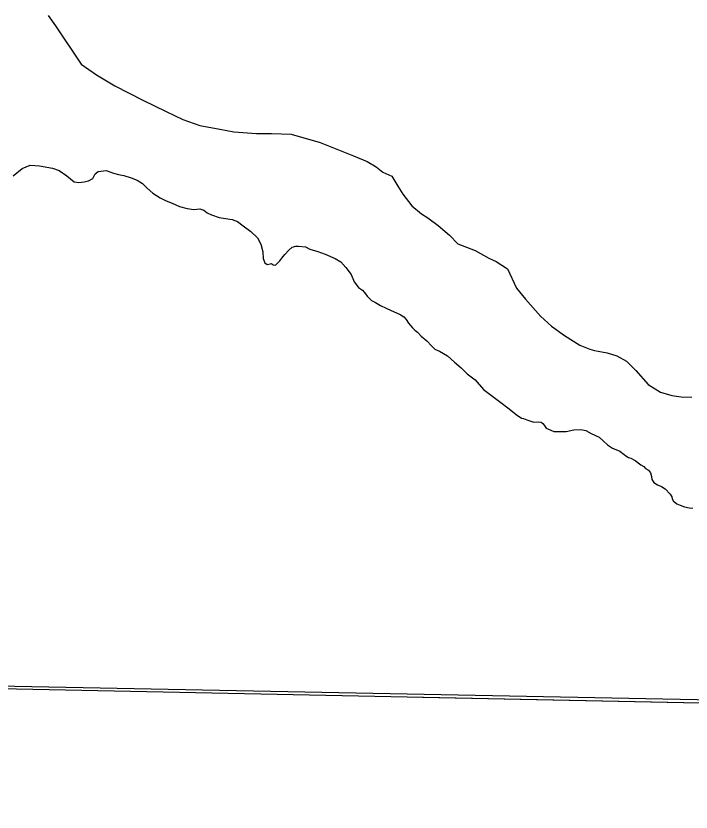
# Model space of a CAD drawing. Extents: x -939622 to -934245, y 1383184 to 1385301.
# Drawn here: x -935505.71 to -935501.2, y 1384262.6 to 1384267.91 of the extents above; entities that cross this region are included whole.
import ezdxf

# ---------------------------------------------------------------- set-up
doc = ezdxf.new("R2010")
doc.units = 0
for name, color, linetype in [('2', 7, 'Continuous'), ('9', 7, 'Continuous'), ('Level 2', 7, 'Continuous')]:
    doc.layers.add(name, color=color, linetype=linetype)

msp = doc.modelspace()

# ---------------------------------------------------------------- linework, layer by layer
at = {"layer": '2'}
for points in [[(-935505.7266, 1384266.8378), (-935505.6661, 1384266.8879), (-935505.6118, 1384266.9109), (-935505.5492, 1384266.9046), (-935505.4636, 1384266.89), (-935505.4198, 1384266.8733), (-935505.3676, 1384266.8378), (-935505.3182, 1384266.7982), (-935505.2869, 1384266.794), (-935505.2514, 1384266.7982), (-935505.2243, 1384266.8044), (-935505.195, 1384266.8211), (-935505.1783, 1384266.8525), (-935505.1585, 1384266.8677), (-935505.1053, 1384266.8733), (-935505.0573, 1384266.8566), (-935505.0239, 1384266.8483), (-935504.9884, 1384266.842), (-935504.9383, 1384266.8253), (-935504.8987, 1384266.8107), (-935504.8632, 1384266.7877), (-935504.8319, 1384266.7564), (-935504.7944, 1384266.723), (-935504.7443, 1384266.6917), (-935504.7046, 1384266.6729), (-935504.665, 1384266.6562), (-935504.6149, 1384266.6353), (-935504.5648, 1384266.6207), (-935504.521, 1384266.6145), (-935504.4803, 1384266.6192), (-935504.4531, 1384266.6109), (-935504.4323, 1384266.5921), (-935504.4031, 1384266.5796), (-935504.3509, 1384266.5608), (-935504.3091, 1384266.5545), (-935504.2653, 1384266.5483), (-935504.2298, 1384266.5336), (-935504.1902, 1384266.5044), (-935504.1401, 1384266.4668), (-935504.0963, 1384266.4251), (-935504.0733, 1384266.3833), (-935504.0608, 1384266.3311), (-935504.0587, 1384266.2873), (-935504.0462, 1384266.2581), (-935504.0316, 1384266.2476), (-935504.0191, 1384266.2497), (-935504.0024, 1384266.2539), (-935503.9899, 1384266.2456), (-935503.9752, 1384266.2435), (-935503.946, 1384266.2727), (-935503.9335, 1384266.2894), (-935503.9126, 1384266.3144), (-935503.8855, 1384266.3437), (-935503.8646, 1384266.3625), (-935503.8396, 1384266.3708), (-935503.8208, 1384266.3708), (-935503.7749, 1384266.3645), (-935503.7457, 1384266.3499), (-935503.6935, 1384266.3332)], [(-935505.7266, 1384266.8378), (-935505.6661, 1384266.8879), (-935505.6118, 1384266.9109), (-935505.5492, 1384266.9046), (-935505.4636, 1384266.89), (-935505.4198, 1384266.8733), (-935505.3676, 1384266.8378), (-935505.3182, 1384266.7982), (-935505.2869, 1384266.794), (-935505.2514, 1384266.7982), (-935505.2243, 1384266.8044), (-935505.195, 1384266.8211), (-935505.1783, 1384266.8525), (-935505.1585, 1384266.8677), (-935505.1053, 1384266.8733), (-935505.0573, 1384266.8566), (-935505.0239, 1384266.8483), (-935504.9884, 1384266.842), (-935504.9383, 1384266.8253), (-935504.8987, 1384266.8107), (-935504.8632, 1384266.7877), (-935504.8319, 1384266.7564), (-935504.7944, 1384266.723), (-935504.7443, 1384266.6917), (-935504.7046, 1384266.6729), (-935504.665, 1384266.6562), (-935504.6149, 1384266.6353), (-935504.5648, 1384266.6207), (-935504.521, 1384266.6145), (-935504.4803, 1384266.6192), (-935504.4531, 1384266.6109), (-935504.4323, 1384266.5921), (-935504.4031, 1384266.5796), (-935504.3509, 1384266.5608), (-935504.3091, 1384266.5545), (-935504.2653, 1384266.5483), (-935504.2298, 1384266.5336), (-935504.1902, 1384266.5044), (-935504.1401, 1384266.4668), (-935504.0963, 1384266.4251), (-935504.0733, 1384266.3833), (-935504.0608, 1384266.3311), (-935504.0587, 1384266.2873), (-935504.0462, 1384266.2581), (-935504.0316, 1384266.2476), (-935504.0191, 1384266.2497), (-935504.0024, 1384266.2539), (-935503.9899, 1384266.2456), (-935503.9752, 1384266.2435), (-935503.946, 1384266.2727), (-935503.9335, 1384266.2894), (-935503.9126, 1384266.3144), (-935503.8855, 1384266.3437), (-935503.8646, 1384266.3625), (-935503.8396, 1384266.3708), (-935503.8208, 1384266.3708), (-935503.7749, 1384266.3645), (-935503.7457, 1384266.3499), (-935503.6935, 1384266.3332)], [(-935503.6935, 1384266.3332), (-935503.6443, 1384266.317), (-935503.5775, 1384266.2878), (-935503.5399, 1384266.2648), (-935503.5055, 1384266.2273), (-935503.471, 1384266.1813), (-935503.4502, 1384266.1323), (-935503.422, 1384266.0947), (-935503.3938, 1384266.0759), (-935503.375, 1384266.0519), (-935503.3646, 1384266.0363), (-935503.3344, 1384266.0081), (-935503.3072, 1384265.9935), (-935503.2749, 1384265.9747), (-935503.2373, 1384265.9559), (-935503.2029, 1384265.9413), (-935503.1684, 1384265.9256), (-935503.1444, 1384265.9131), (-935503.1194, 1384265.8985), (-935503.1037, 1384265.8807), (-935503.0871, 1384265.8567), (-935503.062, 1384265.8254), (-935503.0453, 1384265.8087), (-935503.0286, 1384265.7962), (-935503.0036, 1384265.7701), (-935502.9666, 1384265.7383), (-935502.9322, 1384265.7039), (-935502.9124, 1384265.683), (-935502.8821, 1384265.6695), (-935502.8268, 1384265.6381), (-935502.7799, 1384265.5953), (-935502.736, 1384265.5578), (-935502.6953, 1384265.5181), (-935502.6432, 1384265.4774), (-935502.5868, 1384265.4137), (-935502.4814, 1384265.3334), (-935502.4157, 1384265.2843), (-935502.3698, 1384265.2478), (-935502.3343, 1384265.2227), (-935502.3197, 1384265.2196), (-935502.2978, 1384265.2123), (-935502.2525, 1384265.1961), (-935502.2233, 1384265.1982), (-935502.2034, 1384265.1951), (-935502.1909, 1384265.1877), (-935502.1815, 1384265.1752), (-935502.169, 1384265.1564), (-935502.1377, 1384265.1429), (-935502.1189, 1384265.1345), (-935502.0814, 1384265.1335), (-935502.0365, 1384265.1345), (-935501.9843, 1384265.1439), (-935501.9374, 1384265.147), (-935501.904, 1384265.1408), (-935501.8685, 1384265.1199), (-935501.8163, 1384265.0959), (-935501.7892, 1384265.0708), (-935501.76, 1384265.0458), (-935501.7266, 1384265.0218), (-935501.6786, 1384265.0019), (-935501.6494, 1384264.98), (-935501.6379, 1384264.9706), (-935501.6191, 1384264.9602), (-935501.6035, 1384264.9571), (-935501.5763, 1384264.9404), (-935501.5367, 1384264.9122), (-935501.5179, 1384264.8997), (-935501.5064, 1384264.8861), (-935501.4856, 1384264.8756), (-935501.473, 1384264.8579), (-935501.4668, 1384264.8339), (-935501.4647, 1384264.813), (-935501.4501, 1384264.7942), (-935501.4271, 1384264.7775), (-935501.3989, 1384264.7661), (-935501.3749, 1384264.7514), (-935501.3408, 1384264.7162), (-935501.3304, 1384264.6984), (-935501.3293, 1384264.6869), (-935501.322, 1384264.6723), (-935501.298, 1384264.6514), (-935501.2751, 1384264.642), (-935501.2459, 1384264.6306), (-935501.2156, 1384264.6253), (-935501.1906, 1384264.6222)], [(-935503.6935, 1384266.3332), (-935503.6443, 1384266.317), (-935503.5775, 1384266.2878), (-935503.5399, 1384266.2648), (-935503.5055, 1384266.2273), (-935503.471, 1384266.1813), (-935503.4502, 1384266.1323), (-935503.422, 1384266.0947), (-935503.3938, 1384266.0759), (-935503.375, 1384266.0519), (-935503.3646, 1384266.0363), (-935503.3344, 1384266.0081), (-935503.3072, 1384265.9935), (-935503.2749, 1384265.9747), (-935503.2373, 1384265.9559), (-935503.2029, 1384265.9413), (-935503.1684, 1384265.9256), (-935503.1444, 1384265.9131), (-935503.1194, 1384265.8985), (-935503.1037, 1384265.8807), (-935503.0871, 1384265.8567), (-935503.062, 1384265.8254), (-935503.0453, 1384265.8087), (-935503.0286, 1384265.7962), (-935503.0036, 1384265.7701), (-935502.9666, 1384265.7383), (-935502.9322, 1384265.7039), (-935502.9124, 1384265.683), (-935502.8821, 1384265.6695), (-935502.8268, 1384265.6381), (-935502.7799, 1384265.5953), (-935502.736, 1384265.5578), (-935502.6953, 1384265.5181), (-935502.6432, 1384265.4774), (-935502.5868, 1384265.4137), (-935502.4814, 1384265.3334), (-935502.4157, 1384265.2843), (-935502.3698, 1384265.2478), (-935502.3343, 1384265.2227), (-935502.3197, 1384265.2196), (-935502.2978, 1384265.2123), (-935502.2525, 1384265.1961), (-935502.2233, 1384265.1982), (-935502.2034, 1384265.1951), (-935502.1909, 1384265.1877), (-935502.1815, 1384265.1752), (-935502.169, 1384265.1564), (-935502.1377, 1384265.1429), (-935502.1189, 1384265.1345), (-935502.0814, 1384265.1335), (-935502.0365, 1384265.1345), (-935501.9843, 1384265.1439), (-935501.9374, 1384265.147), (-935501.904, 1384265.1408), (-935501.8685, 1384265.1199), (-935501.8163, 1384265.0959), (-935501.7892, 1384265.0708), (-935501.76, 1384265.0458), (-935501.7266, 1384265.0218), (-935501.6786, 1384265.0019), (-935501.6494, 1384264.98), (-935501.6379, 1384264.9706), (-935501.6191, 1384264.9602), (-935501.6035, 1384264.9571), (-935501.5763, 1384264.9404), (-935501.5367, 1384264.9122), (-935501.5179, 1384264.8997), (-935501.5064, 1384264.8861), (-935501.4856, 1384264.8756), (-935501.473, 1384264.8579), (-935501.4668, 1384264.8339), (-935501.4647, 1384264.813), (-935501.4501, 1384264.7942), (-935501.4271, 1384264.7775), (-935501.3989, 1384264.7661), (-935501.3749, 1384264.7514), (-935501.3408, 1384264.7162), (-935501.3304, 1384264.6984), (-935501.3293, 1384264.6869), (-935501.322, 1384264.6723), (-935501.298, 1384264.6514), (-935501.2751, 1384264.642), (-935501.2459, 1384264.6306), (-935501.2156, 1384264.6253), (-935501.1906, 1384264.6222)], [(-935498.3162, 1384263.2886), (-935506.287, 1384263.444), (-935514.0982, 1384263.5282), (-935522.1493, 1384263.4847)], [(-935502.994, 1384263.3628), (-935498.3157, 1384263.2671), (-935490.3438, 1384263.2134), (-935490.3491, 1384263.1201), (-935482.8081, 1384262.8675), (-935475.0857, 1384262.596)]]:
    msp.add_lwpolyline(points, dxfattribs=at)
at = {"layer": '9'}
for points in [[(-935505.4916, 1384267.9075), (-935505.443, 1384267.8387), (-935505.2729, 1384267.5844), (-935505.1702, 1384267.513), (-935505.0466, 1384267.4387), (-935504.8597, 1384267.3439), (-935504.706, 1384267.2669), (-935504.5944, 1384267.2136), (-935504.4801, 1384267.1753), (-935504.3477, 1384267.1493), (-935504.2545, 1384267.1319), (-935504.1013, 1384267.1211), (-935504.0023, 1384267.1218), (-935503.8701, 1384267.1168)], [(-935503.8701, 1384267.1168), (-935503.6775, 1384267.0611), (-935503.4547, 1384266.9726), (-935503.3643, 1384266.9342), (-935503.304, 1384266.8985), (-935503.2586, 1384266.8628), (-935503.1984, 1384266.8362), (-935503.1588, 1384266.7703), (-935503.1254, 1384266.7164), (-935503.0647, 1384266.6387), (-935503.0013, 1384266.585), (-935502.959, 1384266.5583), (-935502.8896, 1384266.5077), (-935502.814, 1384266.4421), (-935502.7595, 1384266.3854), (-935502.6421, 1384266.3411), (-935502.5516, 1384266.2907), (-935502.5034, 1384266.267), (-935502.428, 1384266.2195), (-935502.3669, 1384266.0906), (-935502.3063, 1384266.0159), (-935502.2063, 1384265.9023), (-935502.1338, 1384265.8367), (-935502.0462, 1384265.7742), (-935501.9436, 1384265.7088), (-935501.8773, 1384265.6823), (-935501.8473, 1384265.6735), (-935501.8232, 1384265.6706), (-935501.7631, 1384265.6591), (-935501.6969, 1384265.6385), (-935501.6335, 1384265.6029), (-935501.57, 1384265.5402), (-935501.4882, 1384265.4476), (-935501.4067, 1384265.3971), (-935501.3315, 1384265.3736), (-935501.2684, 1384265.3651), (-935501.1963, 1384265.3626)], [(-935505.7266, 1384266.8378), (-935505.6661, 1384266.8879), (-935505.6118, 1384266.9109), (-935505.5492, 1384266.9046), (-935505.4636, 1384266.89), (-935505.4198, 1384266.8733), (-935505.3676, 1384266.8378), (-935505.3182, 1384266.7982), (-935505.2869, 1384266.794), (-935505.2514, 1384266.7982), (-935505.2243, 1384266.8044), (-935505.195, 1384266.8211), (-935505.1783, 1384266.8525), (-935505.1585, 1384266.8677), (-935505.1053, 1384266.8733), (-935505.0573, 1384266.8566), (-935505.0239, 1384266.8483), (-935504.9884, 1384266.842), (-935504.9383, 1384266.8253), (-935504.8987, 1384266.8107), (-935504.8632, 1384266.7877), (-935504.8319, 1384266.7564), (-935504.7944, 1384266.723), (-935504.7443, 1384266.6917), (-935504.7046, 1384266.6729), (-935504.665, 1384266.6562), (-935504.6149, 1384266.6353), (-935504.5648, 1384266.6207), (-935504.521, 1384266.6145), (-935504.4803, 1384266.6192), (-935504.4531, 1384266.6109), (-935504.4323, 1384266.5921), (-935504.4031, 1384266.5796), (-935504.3509, 1384266.5608), (-935504.3091, 1384266.5545), (-935504.2653, 1384266.5483), (-935504.2298, 1384266.5336), (-935504.1902, 1384266.5044), (-935504.1401, 1384266.4668), (-935504.0963, 1384266.4251), (-935504.0733, 1384266.3833), (-935504.0608, 1384266.3311), (-935504.0587, 1384266.2873), (-935504.0462, 1384266.2581), (-935504.0316, 1384266.2476), (-935504.0191, 1384266.2497), (-935504.0024, 1384266.2539), (-935503.9899, 1384266.2456), (-935503.9752, 1384266.2435), (-935503.946, 1384266.2727), (-935503.9335, 1384266.2894), (-935503.9126, 1384266.3144), (-935503.8855, 1384266.3437), (-935503.8646, 1384266.3625), (-935503.8396, 1384266.3708), (-935503.8208, 1384266.3708), (-935503.7749, 1384266.3645), (-935503.7457, 1384266.3499), (-935503.6935, 1384266.3332)], [(-935505.7266, 1384266.8378), (-935505.6661, 1384266.8879), (-935505.6118, 1384266.9109), (-935505.5492, 1384266.9046), (-935505.4636, 1384266.89), (-935505.4198, 1384266.8733), (-935505.3676, 1384266.8378), (-935505.3182, 1384266.7982), (-935505.2869, 1384266.794), (-935505.2514, 1384266.7982), (-935505.2243, 1384266.8044), (-935505.195, 1384266.8211), (-935505.1783, 1384266.8525), (-935505.1585, 1384266.8677), (-935505.1053, 1384266.8733), (-935505.0573, 1384266.8566), (-935505.0239, 1384266.8483), (-935504.9884, 1384266.842), (-935504.9383, 1384266.8253), (-935504.8987, 1384266.8107), (-935504.8632, 1384266.7877), (-935504.8319, 1384266.7564), (-935504.7944, 1384266.723), (-935504.7443, 1384266.6917), (-935504.7046, 1384266.6729), (-935504.665, 1384266.6562), (-935504.6149, 1384266.6353), (-935504.5648, 1384266.6207), (-935504.521, 1384266.6145), (-935504.4803, 1384266.6192), (-935504.4531, 1384266.6109), (-935504.4323, 1384266.5921), (-935504.4031, 1384266.5796), (-935504.3509, 1384266.5608), (-935504.3091, 1384266.5545), (-935504.2653, 1384266.5483), (-935504.2298, 1384266.5336), (-935504.1902, 1384266.5044), (-935504.1401, 1384266.4668), (-935504.0963, 1384266.4251), (-935504.0733, 1384266.3833), (-935504.0608, 1384266.3311), (-935504.0587, 1384266.2873), (-935504.0462, 1384266.2581), (-935504.0316, 1384266.2476), (-935504.0191, 1384266.2497), (-935504.0024, 1384266.2539), (-935503.9899, 1384266.2456), (-935503.9752, 1384266.2435), (-935503.946, 1384266.2727), (-935503.9335, 1384266.2894), (-935503.9126, 1384266.3144), (-935503.8855, 1384266.3437), (-935503.8646, 1384266.3625), (-935503.8396, 1384266.3708), (-935503.8208, 1384266.3708), (-935503.7749, 1384266.3645), (-935503.7457, 1384266.3499), (-935503.6935, 1384266.3332)], [(-935503.6935, 1384266.3332), (-935503.6443, 1384266.317), (-935503.5775, 1384266.2878), (-935503.5399, 1384266.2648), (-935503.5055, 1384266.2273), (-935503.471, 1384266.1813), (-935503.4502, 1384266.1323), (-935503.422, 1384266.0947), (-935503.3938, 1384266.0759), (-935503.375, 1384266.0519), (-935503.3646, 1384266.0363), (-935503.3344, 1384266.0081), (-935503.3072, 1384265.9935), (-935503.2749, 1384265.9747), (-935503.2373, 1384265.9559), (-935503.2029, 1384265.9413), (-935503.1684, 1384265.9256), (-935503.1444, 1384265.9131), (-935503.1194, 1384265.8985), (-935503.1037, 1384265.8807), (-935503.0871, 1384265.8567), (-935503.062, 1384265.8254), (-935503.0453, 1384265.8087), (-935503.0286, 1384265.7962), (-935503.0036, 1384265.7701), (-935502.9666, 1384265.7383), (-935502.9322, 1384265.7039), (-935502.9124, 1384265.683), (-935502.8821, 1384265.6695), (-935502.8268, 1384265.6381), (-935502.7799, 1384265.5953), (-935502.736, 1384265.5578), (-935502.6953, 1384265.5181), (-935502.6432, 1384265.4774), (-935502.5868, 1384265.4137), (-935502.4814, 1384265.3334), (-935502.4157, 1384265.2843), (-935502.3698, 1384265.2478), (-935502.3343, 1384265.2227), (-935502.3197, 1384265.2196), (-935502.2978, 1384265.2123), (-935502.2525, 1384265.1961), (-935502.2233, 1384265.1982), (-935502.2034, 1384265.1951), (-935502.1909, 1384265.1877), (-935502.1815, 1384265.1752), (-935502.169, 1384265.1564), (-935502.1377, 1384265.1429), (-935502.1189, 1384265.1345), (-935502.0814, 1384265.1335), (-935502.0365, 1384265.1345), (-935501.9843, 1384265.1439), (-935501.9374, 1384265.147), (-935501.904, 1384265.1408), (-935501.8685, 1384265.1199), (-935501.8163, 1384265.0959), (-935501.7892, 1384265.0708), (-935501.76, 1384265.0458), (-935501.7266, 1384265.0218), (-935501.6786, 1384265.0019), (-935501.6494, 1384264.98), (-935501.6379, 1384264.9706), (-935501.6191, 1384264.9602), (-935501.6035, 1384264.9571), (-935501.5763, 1384264.9404), (-935501.5367, 1384264.9122), (-935501.5179, 1384264.8997), (-935501.5064, 1384264.8861), (-935501.4856, 1384264.8756), (-935501.473, 1384264.8579), (-935501.4668, 1384264.8339), (-935501.4647, 1384264.813), (-935501.4501, 1384264.7942), (-935501.4271, 1384264.7775), (-935501.3989, 1384264.7661), (-935501.3749, 1384264.7514), (-935501.3408, 1384264.7162), (-935501.3304, 1384264.6984), (-935501.3293, 1384264.6869), (-935501.322, 1384264.6723), (-935501.298, 1384264.6514), (-935501.2751, 1384264.642), (-935501.2459, 1384264.6306), (-935501.2156, 1384264.6253), (-935501.1906, 1384264.6222)], [(-935503.6935, 1384266.3332), (-935503.6443, 1384266.317), (-935503.5775, 1384266.2878), (-935503.5399, 1384266.2648), (-935503.5055, 1384266.2273), (-935503.471, 1384266.1813), (-935503.4502, 1384266.1323), (-935503.422, 1384266.0947), (-935503.3938, 1384266.0759), (-935503.375, 1384266.0519), (-935503.3646, 1384266.0363), (-935503.3344, 1384266.0081), (-935503.3072, 1384265.9935), (-935503.2749, 1384265.9747), (-935503.2373, 1384265.9559), (-935503.2029, 1384265.9413), (-935503.1684, 1384265.9256), (-935503.1444, 1384265.9131), (-935503.1194, 1384265.8985), (-935503.1037, 1384265.8807), (-935503.0871, 1384265.8567), (-935503.062, 1384265.8254), (-935503.0453, 1384265.8087), (-935503.0286, 1384265.7962), (-935503.0036, 1384265.7701), (-935502.9666, 1384265.7383), (-935502.9322, 1384265.7039), (-935502.9124, 1384265.683), (-935502.8821, 1384265.6695), (-935502.8268, 1384265.6381), (-935502.7799, 1384265.5953), (-935502.736, 1384265.5578), (-935502.6953, 1384265.5181), (-935502.6432, 1384265.4774), (-935502.5868, 1384265.4137), (-935502.4814, 1384265.3334), (-935502.4157, 1384265.2843), (-935502.3698, 1384265.2478), (-935502.3343, 1384265.2227), (-935502.3197, 1384265.2196), (-935502.2978, 1384265.2123), (-935502.2525, 1384265.1961), (-935502.2233, 1384265.1982), (-935502.2034, 1384265.1951), (-935502.1909, 1384265.1877), (-935502.1815, 1384265.1752), (-935502.169, 1384265.1564), (-935502.1377, 1384265.1429), (-935502.1189, 1384265.1345), (-935502.0814, 1384265.1335), (-935502.0365, 1384265.1345), (-935501.9843, 1384265.1439), (-935501.9374, 1384265.147), (-935501.904, 1384265.1408), (-935501.8685, 1384265.1199), (-935501.8163, 1384265.0959), (-935501.7892, 1384265.0708), (-935501.76, 1384265.0458), (-935501.7266, 1384265.0218), (-935501.6786, 1384265.0019), (-935501.6494, 1384264.98), (-935501.6379, 1384264.9706), (-935501.6191, 1384264.9602), (-935501.6035, 1384264.9571), (-935501.5763, 1384264.9404), (-935501.5367, 1384264.9122), (-935501.5179, 1384264.8997), (-935501.5064, 1384264.8861), (-935501.4856, 1384264.8756), (-935501.473, 1384264.8579), (-935501.4668, 1384264.8339), (-935501.4647, 1384264.813), (-935501.4501, 1384264.7942), (-935501.4271, 1384264.7775), (-935501.3989, 1384264.7661), (-935501.3749, 1384264.7514), (-935501.3408, 1384264.7162), (-935501.3304, 1384264.6984), (-935501.3293, 1384264.6869), (-935501.322, 1384264.6723), (-935501.298, 1384264.6514), (-935501.2751, 1384264.642), (-935501.2459, 1384264.6306), (-935501.2156, 1384264.6253), (-935501.1906, 1384264.6222)]]:
    msp.add_lwpolyline(points, dxfattribs=at)
at = {"layer": 'Level 2'}
msp.add_lwpolyline([(-935520.0575, 1384263.4671), (-935514.1104, 1384263.5171), (-935506.2493, 1384263.4295), (-935498.3157, 1384263.2671), (-935490.3438, 1384263.2134), (-935490.3491, 1384263.1201), (-935482.8081, 1384262.8675), (-935475.0814, 1384262.5959)], dxfattribs=at)

doc.saveas('drawing.dxf')
